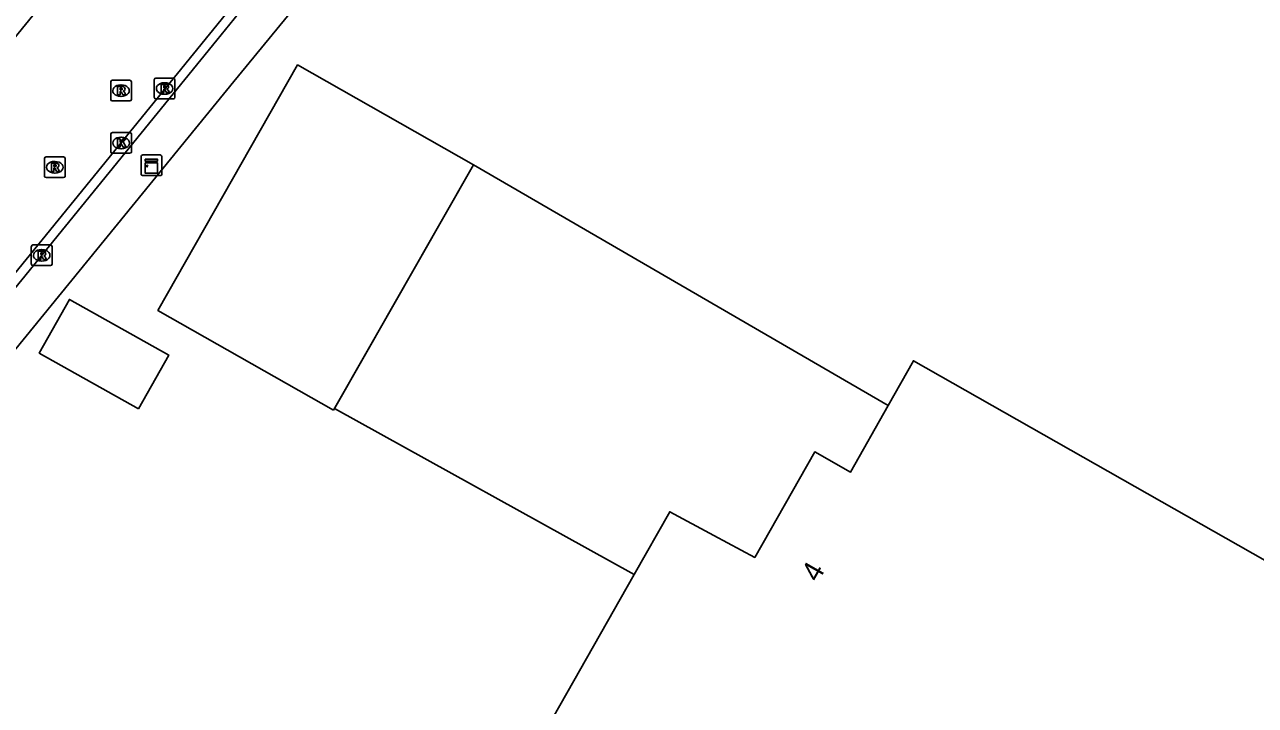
# Model space of a CAD drawing. Extents: x 157692 to 159670, y 381454 to 383289.
# Drawn here: x 158080.2 to 158139.8, y 382928.5 to 382961.5 of the extents above; entities that cross this region are included whole.
import ezdxf

# ---------------------------------------------------------------- set-up
doc = ezdxf.new("R2010")
doc.units = 0
for name, color, linetype in [('IMGEO_Kast', 7, 'Continuous'), ('IMGEO_Kolk', 7, 'Continuous'), ('IMGEO_Pand', 7, 'Continuous'), ('IMGEO_Pand_nummerreeks', 7, 'Continuous'), ('IMGEO_Pand_overbouw', 7, 'Continuous'), ('IMGEO_Parkeervlak_open', 7, 'Continuous'), ('IMGEO_Rijbaan_lokaal_open', 7, 'Continuous'), ('IMGEO_Rioolput', 7, 'Continuous')]:
    doc.layers.add(name, color=color, linetype=linetype)

msp = doc.modelspace()

# ---------------------------------------------------------------- linework, layer by layer
at = {"layer": 'IMGEO_Kast'}
for p, q in [((158085.82, 382954.245), (158085.82, 382955.086)), ((158085.82, 382955.086), (158085.82, 382954.245)), ((158085.895, 382955.17), (158086.736, 382955.17)), ((158086.736, 382955.17), (158085.895, 382955.17)), ((158086.82, 382955.095), (158086.82, 382954.254)), ((158086.82, 382954.254), (158086.82, 382955.095)), ((158086.745, 382954.17), (158085.904, 382954.17)), ((158085.904, 382954.17), (158086.745, 382954.17))]:
    msp.add_line(p, q, dxfattribs=at)
for points in [[(158086.015, 382954.96), (158086.615, 382954.96), (158086.615, 382954.875), (158086.015, 382954.875), (158086.015, 382954.96)], [(158086.015, 382954.785), (158086.615, 382954.785), (158086.615, 382954.296), (158086.015, 382954.296), (158086.015, 382954.785)]]:
    msp.add_lwpolyline(points, dxfattribs=at)
msp.add_circle((158086.099, 382954.634), 0.0377, dxfattribs=at)
for centre, start, end in [((158085.898, 382955.092), 92.4484, 184.28452), ((158085.898, 382955.092), 92.4484, 184.28452), ((158086.742, 382955.092), 2.4484, 94.28452), ((158086.742, 382955.092), 2.4484, 94.28452), ((158085.898, 382954.248), 182.4484, 274.28452), ((158085.898, 382954.248), 182.4484, 274.28452), ((158086.742, 382954.248), 272.4484, 4.28452), ((158086.742, 382954.248), 272.4484, 4.28452)]:
    msp.add_arc(centre, 0.0779, start, end, dxfattribs=at)
at = {"layer": 'IMGEO_Kolk'}
for p, q in [((158084.428, 382956.252), (158085.28, 382956.252)), ((158084.353, 382955.326), (158084.353, 382956.178)), ((158084.841, 382956.032), (158084.866, 382956.032)), ((158085.354, 382956.178), (158085.354, 382955.326)), ((158085.28, 382955.252), (158084.428, 382955.252)), ((158084.864, 382955.472), (158084.839, 382955.472))]:
    msp.add_line(p, q, dxfattribs=at)
for points in [[(158084.428, 382956.252), (158085.28, 382956.252)], [(158084.353, 382955.326), (158084.353, 382956.178)], [(158084.674, 382955.952), (158084.797, 382955.952), (158084.797, 382955.801), (158084.927, 382955.952), (158085.091, 382955.952), (158084.945, 382955.801), (158085.098, 382955.552), (158084.946, 382955.552), (158084.861, 382955.716), (158084.797, 382955.649), (158084.797, 382955.552), (158084.674, 382955.552), (158084.674, 382955.952)], [(158085.354, 382956.178), (158085.354, 382955.326)], [(158085.28, 382955.252), (158084.428, 382955.252)]]:
    msp.add_lwpolyline(points, dxfattribs=at)
for centre, start, end in [((158084.43, 382956.176), 91.55205, 178.44795), ((158084.43, 382956.176), 91.55205, 178.44795), ((158085.278, 382956.176), 1.55205, 88.44795), ((158085.278, 382956.176), 1.55205, 88.44795), ((158084.43, 382955.328), 181.55205, 268.44795), ((158084.43, 382955.328), 181.55205, 268.44795), ((158085.278, 382955.328), 271.55205, 358.44795), ((158085.278, 382955.328), 271.55205, 358.44795)]:
    msp.add_arc(centre, 0.0765, start, end, dxfattribs=at)
for centre, major_axis, ratio, start_param, end_param in [((158084.84, 382955.752), (-0.387, 0.002), 0.722429, 4.712389, 7.853982), ((158084.865, 382955.752), (-0.39, 0.002), 0.717154, 1.570796, 4.712389)]:
    msp.add_ellipse(centre, major_axis=major_axis, ratio=ratio, start_param=start_param, end_param=end_param, dxfattribs=at)
at = {"layer": 'IMGEO_Pand'}
for points in [[(158095.135, 382942.816), (158086.63, 382947.646), (158093.392, 382959.53), (158101.909, 382954.697), (158095.135, 382942.816)], [(158085.699, 382942.88), (158080.887, 382945.581), (158082.346, 382948.18), (158087.158, 382945.478), (158085.699, 382942.88)], [(158146.551, 382931.946), (158136.202, 382913.771), (158119.327, 382923.359), (158116.669, 382918.718), (158110.549, 382922.177), (158109.676, 382920.689), (158105.589, 382923.018), (158106.408, 382924.488), (158104.461, 382925.64), (158109.689, 382934.858), (158111.414, 382937.899), (158113.547, 382936.751), (158115.532, 382935.686), (158118.44, 382940.796), (158120.162, 382939.808), (158121.992, 382943.04), (158123.217, 382945.203), (158146.551, 382931.946)]]:
    msp.add_lwpolyline(points, dxfattribs=at)
at = {"layer": 'IMGEO_Pand_overbouw'}
msp.add_lwpolyline([(158109.689, 382934.858), (158111.414, 382937.899), (158113.547, 382936.751), (158115.532, 382935.686), (158118.44, 382940.796), (158120.162, 382939.808), (158121.992, 382943.04), (158101.909, 382954.697), (158095.184, 382942.902)], close=True, dxfattribs=at)
at = {"layer": 'IMGEO_Parkeervlak_open'}
msp.add_lwpolyline([(158109.417, 382985.274), (158110.831, 382984.081), (158100.034, 382970.593), (158090.305, 382958.736), (158058.988, 382920.323), (158059.301, 382920.084), (158054.873, 382914.938), (158051.604, 382910.92), (158047.72, 382905.995)], dxfattribs=at)
at = {"layer": 'IMGEO_Rijbaan_lokaal_open'}
for points in [[(158103.566, 382990.21), (158084.537, 382966.793), (158013.245, 382879.214), (158012.822, 382878.656)], [(158018.983, 382874.832), (158047.265, 382909.573), (158089.137, 382961.017), (158109.073, 382985.564)], [(158109.417, 382985.274), (158089.486, 382960.733), (158047.614, 382909.289), (158019.378, 382874.511), (158018.983, 382874.832)]]:
    msp.add_lwpolyline(points, dxfattribs=at)
at = {"layer": 'IMGEO_Rioolput'}
for p, q in [((158084.345, 382957.861), (158084.345, 382958.713)), ((158084.42, 382958.787), (158085.272, 382958.787)), ((158085.346, 382958.713), (158085.346, 382957.861)), ((158086.456, 382957.963), (158086.456, 382958.815)), ((158086.531, 382958.889), (158087.383, 382958.889)), ((158086.944, 382958.669), (158086.969, 382958.669)), ((158087.457, 382958.815), (158087.457, 382957.963)), ((158084.856, 382958.007), (158084.831, 382958.007)), ((158084.833, 382958.567), (158084.858, 382958.567)), ((158086.967, 382958.109), (158086.942, 382958.109)), ((158085.272, 382957.787), (158084.42, 382957.787)), ((158087.383, 382957.889), (158086.531, 382957.889)), ((158081.214, 382955.077), (158082.066, 382955.077)), ((158081.139, 382954.151), (158081.139, 382955.003)), ((158081.627, 382954.857), (158081.652, 382954.857)), ((158082.14, 382955.003), (158082.14, 382954.151)), ((158082.066, 382954.077), (158081.214, 382954.077)), ((158081.65, 382954.297), (158081.625, 382954.297)), ((158080.503, 382949.886), (158080.503, 382950.738)), ((158080.578, 382950.812), (158081.43, 382950.812)), ((158080.991, 382950.592), (158081.016, 382950.592)), ((158081.504, 382950.738), (158081.504, 382949.886)), ((158081.43, 382949.812), (158080.578, 382949.812)), ((158081.014, 382950.032), (158080.989, 382950.032))]:
    msp.add_line(p, q, dxfattribs=at)
for points in [[(158084.345, 382957.861), (158084.345, 382958.713)], [(158084.42, 382958.787), (158085.272, 382958.787)], [(158085.346, 382958.713), (158085.346, 382957.861)], [(158086.456, 382957.963), (158086.456, 382958.815)], [(158086.531, 382958.889), (158087.383, 382958.889)], [(158087.457, 382958.815), (158087.457, 382957.963)], [(158084.934, 382958.485), (158084.682, 382958.487), (158084.682, 382958.087)], [(158084.682, 382958.087), (158084.806, 382958.087), (158084.806, 382958.249), (158084.817, 382958.249)], [(158084.86, 382958.406), (158084.806, 382958.406), (158084.806, 382958.325)], [(158084.806, 382958.325), (158084.858, 382958.325)], [(158084.864, 382958.22), (158084.935, 382958.087), (158085.075, 382958.087), (158085.01, 382958.213)], [(158087.045, 382958.587), (158086.793, 382958.589), (158086.793, 382958.189)], [(158086.793, 382958.189), (158086.917, 382958.189), (158086.917, 382958.351), (158086.928, 382958.351)], [(158086.971, 382958.508), (158086.917, 382958.508), (158086.917, 382958.427)], [(158086.917, 382958.427), (158086.969, 382958.427)], [(158086.975, 382958.322), (158087.046, 382958.189), (158087.186, 382958.189), (158087.121, 382958.315)], [(158085.272, 382957.787), (158084.42, 382957.787)], [(158087.383, 382957.889), (158086.531, 382957.889)], [(158081.214, 382955.077), (158082.066, 382955.077)], [(158081.139, 382954.151), (158081.139, 382955.003)], [(158081.728, 382954.775), (158081.476, 382954.777), (158081.476, 382954.377)], [(158081.476, 382954.377), (158081.6, 382954.377), (158081.6, 382954.539), (158081.611, 382954.539)], [(158081.654, 382954.696), (158081.6, 382954.696), (158081.6, 382954.615)], [(158081.6, 382954.615), (158081.652, 382954.615)], [(158081.658, 382954.51), (158081.729, 382954.377), (158081.869, 382954.377), (158081.804, 382954.503)], [(158082.14, 382955.003), (158082.14, 382954.151)], [(158082.066, 382954.077), (158081.214, 382954.077)], [(158080.503, 382949.886), (158080.503, 382950.738)], [(158080.578, 382950.812), (158081.43, 382950.812)], [(158081.092, 382950.51), (158080.84, 382950.512), (158080.84, 382950.112)], [(158080.84, 382950.112), (158080.964, 382950.112), (158080.964, 382950.274), (158080.975, 382950.274)], [(158081.018, 382950.431), (158080.964, 382950.431), (158080.964, 382950.35)], [(158080.964, 382950.35), (158081.016, 382950.35)], [(158081.504, 382950.738), (158081.504, 382949.886)], [(158081.43, 382949.812), (158080.578, 382949.812)], [(158081.022, 382950.245), (158081.093, 382950.112), (158081.233, 382950.112), (158081.168, 382950.238)]]:
    msp.add_lwpolyline(points, dxfattribs=at)
for centre, radius, start, end in [((158084.422, 382958.711), 0.0765, 91.55205, 178.44795), ((158084.422, 382958.711), 0.0765, 91.55205, 178.44795), ((158085.27, 382958.711), 0.0765, 1.55205, 88.44795), ((158085.27, 382958.711), 0.0765, 1.55205, 88.44795), ((158086.533, 382958.813), 0.0765, 91.55205, 178.44795), ((158086.533, 382958.813), 0.0765, 91.55205, 178.44795), ((158087.381, 382958.813), 0.0765, 1.55205, 88.44795), ((158087.381, 382958.813), 0.0765, 1.55205, 88.44795), ((158084.816, 382958.196), 0.0533, 26.02933, 88.69889), ((158084.842, 382958.514), 0.19, 274.7715, 282.96867), ((158084.866, 382958.31), 0.0964, 77.00612, 93.18647), ((158084.88, 382958.367), 0.0378, 276.66336, 79.67722), ((158084.933, 382958.375), 0.109, 350.36119, 89.41601), ((158084.931, 382958.375), 0.112, 277.58423, 350.98172), ((158084.915, 382958.16), 0.108, 29.51342, 73.79051), ((158086.927, 382958.298), 0.0533, 26.02933, 88.69889), ((158086.953, 382958.616), 0.19, 274.7715, 282.96867), ((158086.977, 382958.412), 0.0964, 77.00612, 93.18647), ((158086.991, 382958.469), 0.0378, 276.66336, 79.67722), ((158087.044, 382958.477), 0.109, 350.36119, 89.41601), ((158087.042, 382958.477), 0.112, 277.58423, 350.98172), ((158087.026, 382958.262), 0.108, 29.51342, 73.79051), ((158084.422, 382957.863), 0.0765, 181.55205, 268.44795), ((158084.422, 382957.863), 0.0765, 181.55205, 268.44795), ((158085.27, 382957.863), 0.0765, 271.55205, 358.44795), ((158085.27, 382957.863), 0.0765, 271.55205, 358.44795), ((158086.533, 382957.965), 0.0765, 181.55205, 268.44795), ((158086.533, 382957.965), 0.0765, 181.55205, 268.44795), ((158087.381, 382957.965), 0.0765, 271.55205, 358.44795), ((158087.381, 382957.965), 0.0765, 271.55205, 358.44795), ((158081.216, 382955.001), 0.0765, 91.55205, 178.44795), ((158081.216, 382955.001), 0.0765, 91.55205, 178.44795), ((158082.064, 382955.001), 0.0765, 1.55205, 88.44795), ((158082.064, 382955.001), 0.0765, 1.55205, 88.44795), ((158081.61, 382954.486), 0.0533, 26.02933, 88.69889), ((158081.636, 382954.804), 0.19, 274.7715, 282.96867), ((158081.66, 382954.6), 0.0964, 77.00612, 93.18647), ((158081.674, 382954.657), 0.0378, 276.66336, 79.67722), ((158081.727, 382954.665), 0.109, 350.36119, 89.41601), ((158081.725, 382954.665), 0.112, 277.58423, 350.98172), ((158081.709, 382954.45), 0.108, 29.51342, 73.79051), ((158081.216, 382954.153), 0.0765, 181.55205, 268.44795), ((158081.216, 382954.153), 0.0765, 181.55205, 268.44795), ((158082.064, 382954.153), 0.0765, 271.55205, 358.44795), ((158082.064, 382954.153), 0.0765, 271.55205, 358.44795), ((158080.58, 382950.736), 0.0765, 91.55205, 178.44795), ((158080.58, 382950.736), 0.0765, 91.55205, 178.44795), ((158080.974, 382950.221), 0.0533, 26.02933, 88.69889), ((158081, 382950.539), 0.19, 274.7715, 282.96867), ((158081.024, 382950.335), 0.0964, 77.00612, 93.18647), ((158081.038, 382950.392), 0.0378, 276.66336, 79.67722), ((158081.091, 382950.4), 0.109, 350.36119, 89.41601), ((158081.089, 382950.4), 0.112, 277.58423, 350.98172), ((158081.073, 382950.185), 0.108, 29.51342, 73.79051), ((158081.428, 382950.736), 0.0765, 1.55205, 88.44795), ((158081.428, 382950.736), 0.0765, 1.55205, 88.44795), ((158080.58, 382949.888), 0.0765, 181.55205, 268.44795), ((158080.58, 382949.888), 0.0765, 181.55205, 268.44795), ((158081.428, 382949.888), 0.0765, 271.55205, 358.44795), ((158081.428, 382949.888), 0.0765, 271.55205, 358.44795)]:
    msp.add_arc(centre, radius, start, end, dxfattribs=at)
for centre, major_axis, ratio, start_param, end_param in [((158086.943, 382958.389), (-0.387, 0.002), 0.722429, 4.712389, 7.853982), ((158086.968, 382958.389), (-0.39, 0.002), 0.717154, 1.570796, 4.712389), ((158084.832, 382958.287), (-0.387, 0.002), 0.722429, 4.712389, 7.853982), ((158084.857, 382958.287), (-0.39, 0.002), 0.717154, 1.570796, 4.712389), ((158081.626, 382954.577), (-0.387, 0.002), 0.722429, 4.712389, 7.853982), ((158081.651, 382954.577), (-0.39, 0.002), 0.717154, 1.570796, 4.712389), ((158080.99, 382950.312), (-0.387, 0.002), 0.722429, 4.712389, 7.853982), ((158081.015, 382950.312), (-0.39, 0.002), 0.717154, 1.570796, 4.712389)]:
    msp.add_ellipse(centre, major_axis=major_axis, ratio=ratio, start_param=start_param, end_param=end_param, dxfattribs=at)

# ---------------------------------------------------------------- texts
at = {"layer": 'IMGEO_Pand_nummerreeks'}
msp.add_text('4', height=1, rotation=60.35665, dxfattribs=at).set_placement((158118.595, 382934.438))

doc.saveas('drawing.dxf')
